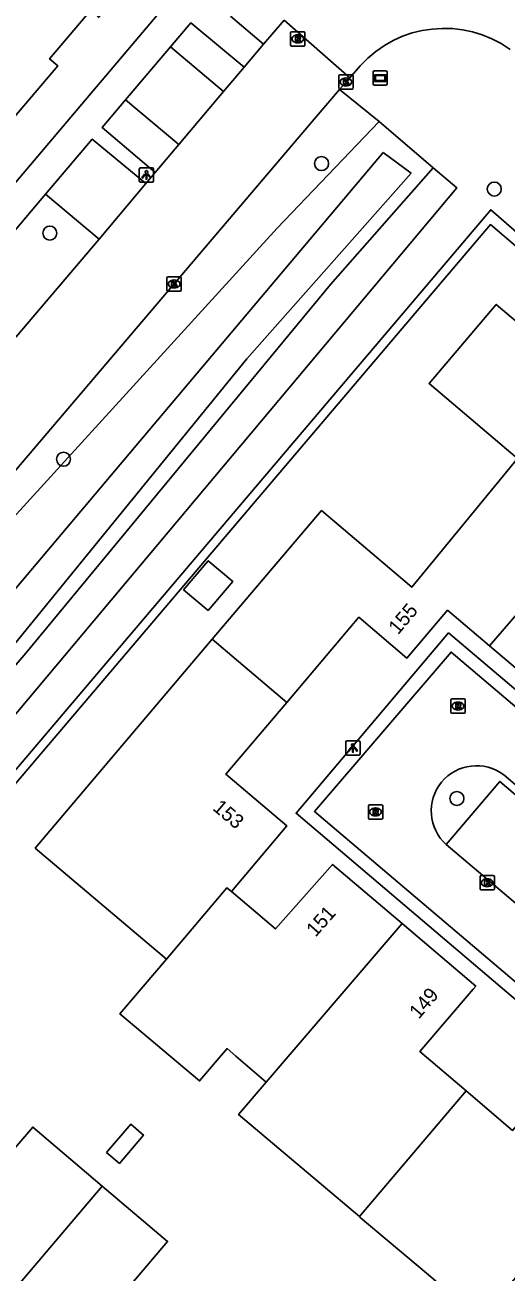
# Model space of a CAD drawing. Extents: x 156414 to 157775, y 382335 to 383765.
# Drawn here: x 156951.7 to 156985.2, y 382611 to 382698 of the extents above; entities that cross this region are included whole.
import ezdxf

# ---------------------------------------------------------------- set-up
doc = ezdxf.new("R2010")
doc.units = 0
for name, color, linetype in [('IMGEO_Berm_groen', 7, 'Continuous'), ('IMGEO_Boom', 7, 'Continuous'), ('IMGEO_Groenvoorziening', 7, 'Continuous'), ('IMGEO_Haag', 7, 'Continuous'), ('IMGEO_Kolk', 7, 'Continuous'), ('IMGEO_Lichtpunt', 7, 'Continuous'), ('IMGEO_Pand', 7, 'Continuous'), ('IMGEO_Pand_nummerreeks', 7, 'Continuous'), ('IMGEO_Parkeervlak_open', 7, 'Continuous'), ('IMGEO_Rijbaan_lokaal_gesloten', 7, 'Continuous'), ('IMGEO_Rijbaan_lokaal_open', 7, 'Continuous'), ('IMGEO_Rioolput', 7, 'Continuous'), ('IMGEO_Straatnaambord', 7, 'Continuous'), ('IMGEO_Voetpad_open', 7, 'Continuous'), ('IMGEO_Waterloop', 7, 'Continuous')]:
    doc.layers.add(name, color=color, linetype=linetype)

msp = doc.modelspace()

# ---------------------------------------------------------------- linework, layer by layer
at = {"layer": 'IMGEO_Berm_groen'}
for points in [[(156976.375, 382691.256), (156973.623, 382693.49)], [(156989.121, 382497.781), (156885.563, 382585.876), (156913.451, 382619.915), (156947.927, 382660.436), (156969.261, 382683.807), (156976.375, 382691.256)]]:
    msp.add_lwpolyline(points, dxfattribs=at)
at = {"layer": 'IMGEO_Boom'}
for centre in [(156972.363, 382688.324), (156984.417, 382686.549), (156953.399, 382683.473), (156954.351, 382667.691), (156981.808, 382644.013)]:
    msp.add_circle(centre, 0.489, dxfattribs=at)
at = {"layer": 'IMGEO_Groenvoorziening'}
for points in [[(156976.375, 382691.256), (156980.161, 382688.027)], [(156980.161, 382688.027), (156972.98, 382679.885), (156951.724, 382654.157), (156930.591, 382629.503), (156894.284, 382586.815), (156936.438, 382551.218), (156974.72, 382519.113), (156990.891, 382505.312), (156993.571, 382503.037)], [(156980.161, 382688.027), (156981.799, 382686.639), (156940.772, 382637.701), (156895.927, 382586.799), (156991.196, 382510.245), (156996.315, 382506.277)]]:
    msp.add_lwpolyline(points, dxfattribs=at)
at = {"layer": 'IMGEO_Haag'}
for points in [[(156986.214, 382682.315), (156986.444, 382682.612), (156986.719, 382682.899), (156984.174, 382685.107), (156900.751, 382586.801), (156978.115, 382521.345), (156996.382, 382542.842), (156996.633, 382543.163)], [(156995.995, 382543.705), (156980.608, 382525.348), (156977.949, 382522.266), (156901.626, 382586.899), (156942.915, 382635.543), (156984.143, 382684.067), (156986.214, 382682.315)]]:
    msp.add_lwpolyline(points, dxfattribs=at)
at = {"layer": 'IMGEO_Kolk'}
for p, q in [((156973.565, 382693.601), (156973.565, 382694.453)), ((156973.64, 382694.527), (156974.492, 382694.527)), ((156974.053, 382694.307), (156974.078, 382694.307)), ((156974.566, 382694.453), (156974.566, 382693.601)), ((156974.492, 382693.527), (156973.64, 382693.527)), ((156974.076, 382693.747), (156974.051, 382693.747)), ((156961.572, 382679.497), (156961.572, 382680.349)), ((156961.647, 382680.423), (156962.499, 382680.423)), ((156962.06, 382680.203), (156962.085, 382680.203)), ((156962.573, 382680.349), (156962.573, 382679.497)), ((156962.499, 382679.423), (156961.647, 382679.423)), ((156962.083, 382679.643), (156962.058, 382679.643)), ((156983.419, 382637.704), (156983.419, 382638.556)), ((156983.494, 382638.63), (156984.346, 382638.63)), ((156983.907, 382638.41), (156983.932, 382638.41)), ((156984.42, 382638.556), (156984.42, 382637.704)), ((156984.346, 382637.63), (156983.494, 382637.63)), ((156983.93, 382637.85), (156983.905, 382637.85))]:
    msp.add_line(p, q, dxfattribs=at)
for points in [[(156973.565, 382693.601), (156973.565, 382694.453)], [(156973.64, 382694.527), (156974.492, 382694.527)], [(156973.886, 382694.227), (156974.009, 382694.227), (156974.009, 382694.076), (156974.139, 382694.227), (156974.303, 382694.227), (156974.157, 382694.076), (156974.31, 382693.827), (156974.158, 382693.827), (156974.073, 382693.991), (156974.009, 382693.924), (156974.009, 382693.827), (156973.886, 382693.827), (156973.886, 382694.227)], [(156974.566, 382694.453), (156974.566, 382693.601)], [(156974.492, 382693.527), (156973.64, 382693.527)], [(156961.572, 382679.497), (156961.572, 382680.349)], [(156961.647, 382680.423), (156962.499, 382680.423)], [(156961.893, 382680.123), (156962.016, 382680.123), (156962.016, 382679.972), (156962.146, 382680.123), (156962.31, 382680.123), (156962.164, 382679.972), (156962.317, 382679.723), (156962.165, 382679.723), (156962.08, 382679.887), (156962.016, 382679.82), (156962.016, 382679.723), (156961.893, 382679.723), (156961.893, 382680.123)], [(156962.573, 382680.349), (156962.573, 382679.497)], [(156962.499, 382679.423), (156961.647, 382679.423)], [(156983.419, 382637.704), (156983.419, 382638.556)], [(156983.494, 382638.63), (156984.346, 382638.63)], [(156983.74, 382638.33), (156983.863, 382638.33), (156983.863, 382638.179), (156983.993, 382638.33), (156984.157, 382638.33), (156984.011, 382638.179), (156984.164, 382637.93), (156984.012, 382637.93), (156983.927, 382638.094), (156983.863, 382638.027), (156983.863, 382637.93), (156983.74, 382637.93), (156983.74, 382638.33)], [(156984.42, 382638.556), (156984.42, 382637.704)], [(156984.346, 382637.63), (156983.494, 382637.63)]]:
    msp.add_lwpolyline(points, dxfattribs=at)
for centre, start, end in [((156973.642, 382694.451), 91.55205, 178.44795), ((156973.642, 382694.451), 91.55205, 178.44795), ((156974.49, 382694.451), 1.55205, 88.44795), ((156974.49, 382694.451), 1.55205, 88.44795), ((156973.642, 382693.603), 181.55205, 268.44795), ((156973.642, 382693.603), 181.55205, 268.44795), ((156974.49, 382693.603), 271.55205, 358.44795), ((156974.49, 382693.603), 271.55205, 358.44795), ((156961.649, 382680.347), 91.55205, 178.44795), ((156961.649, 382680.347), 91.55205, 178.44795), ((156962.497, 382680.347), 1.55205, 88.44795), ((156962.497, 382680.347), 1.55205, 88.44795), ((156961.649, 382679.499), 181.55205, 268.44795), ((156961.649, 382679.499), 181.55205, 268.44795), ((156962.497, 382679.499), 271.55205, 358.44795), ((156962.497, 382679.499), 271.55205, 358.44795), ((156983.496, 382638.554), 91.55205, 178.44795), ((156983.496, 382638.554), 91.55205, 178.44795), ((156984.344, 382638.554), 1.55205, 88.44795), ((156984.344, 382638.554), 1.55205, 88.44795), ((156983.496, 382637.706), 181.55205, 268.44795), ((156983.496, 382637.706), 181.55205, 268.44795), ((156984.344, 382637.706), 271.55205, 358.44795), ((156984.344, 382637.706), 271.55205, 358.44795)]:
    msp.add_arc(centre, 0.0765, start, end, dxfattribs=at)
for centre, major_axis, ratio, start_param, end_param in [((156974.052, 382694.027), (-0.387, 0.002), 0.722429, 4.712389, 7.853982), ((156974.077, 382694.027), (-0.39, 0.002), 0.717154, 1.570796, 4.712389), ((156962.059, 382679.923), (-0.387, 0.002), 0.722429, 4.712389, 7.853982), ((156962.084, 382679.923), (-0.39, 0.002), 0.717154, 1.570796, 4.712389), ((156983.906, 382638.13), (-0.387, 0.002), 0.722429, 4.712389, 7.853982), ((156983.931, 382638.13), (-0.39, 0.002), 0.717154, 1.570796, 4.712389)]:
    msp.add_ellipse(centre, major_axis=major_axis, ratio=ratio, start_param=start_param, end_param=end_param, dxfattribs=at)
at = {"layer": 'IMGEO_Lichtpunt'}
for p, q in [((156959.642, 382687.934), (156959.642, 382687.127)), ((156959.642, 382687.934), (156959.642, 382687.127)), ((156960.544, 382688.029), (156959.736, 382688.029)), ((156960.544, 382688.029), (156959.736, 382688.029)), ((156960.638, 382687.127), (156960.638, 382687.934)), ((156960.638, 382687.127), (156960.638, 382687.934)), ((156959.736, 382687.033), (156960.544, 382687.033)), ((156959.736, 382687.033), (156960.544, 382687.033)), ((156974.05, 382647.942), (156974.05, 382647.135)), ((156974.05, 382647.942), (156974.05, 382647.135)), ((156974.952, 382648.037), (156974.144, 382648.037)), ((156974.952, 382648.037), (156974.144, 382648.037)), ((156975.046, 382647.135), (156975.046, 382647.942)), ((156975.046, 382647.135), (156975.046, 382647.942)), ((156974.144, 382647.041), (156974.952, 382647.041)), ((156974.144, 382647.041), (156974.952, 382647.041))]:
    msp.add_line(p, q, dxfattribs=at)
for points in [[(156960.016, 382687.598), (156960.055, 382687.57), (156959.867, 382687.308), (156959.829, 382687.335), (156960.016, 382687.598)], [(156960.118, 382687.55), (156960.165, 382687.55), (156960.165, 382687.228), (156960.118, 382687.228), (156960.118, 382687.55)], [(156960.228, 382687.57), (156960.266, 382687.597), (156960.453, 382687.335), (156960.414, 382687.307), (156960.228, 382687.57)], [(156974.424, 382647.606), (156974.463, 382647.578), (156974.275, 382647.316), (156974.237, 382647.343), (156974.424, 382647.606)], [(156974.526, 382647.558), (156974.573, 382647.558), (156974.573, 382647.236), (156974.526, 382647.236), (156974.526, 382647.558)], [(156974.636, 382647.578), (156974.674, 382647.605), (156974.861, 382647.343), (156974.822, 382647.315), (156974.636, 382647.578)]]:
    msp.add_lwpolyline(points, dxfattribs=at)
for centre in [(156960.141, 382687.732), (156974.549, 382647.74)]:
    msp.add_circle(centre, 0.0994, dxfattribs=at)
for centre, start, end in [((156959.736, 382687.934), 90, 180), ((156959.736, 382687.934), 90, 180), ((156960.544, 382687.934), 0, 90), ((156960.544, 382687.934), 0, 90), ((156959.736, 382687.127), 180, 270), ((156959.736, 382687.127), 180, 270), ((156960.544, 382687.127), 270, 0), ((156960.544, 382687.127), 270, 360), ((156974.144, 382647.942), 90, 180), ((156974.144, 382647.942), 90, 180), ((156974.952, 382647.942), 0, 90), ((156974.952, 382647.942), 0, 90), ((156974.144, 382647.135), 180, 270), ((156974.144, 382647.135), 180, 270), ((156974.952, 382647.135), 270, 0), ((156974.952, 382647.135), 270, 360)]:
    msp.add_arc(centre, 0.0946, start, end, dxfattribs=at)
at = {"layer": 'IMGEO_Pand'}
for points in [[(156950.142, 382690.653), (156953.953, 382695.15), (156953.381, 382695.635), (156956.252, 382699.022), (156956.747, 382698.602), (156956.824, 382698.537), (156956.932, 382698.664)], [(156964.735, 382655.122), (156972.359, 382664.112), (156978.656, 382658.761), (156986.045, 382667.734), (156979.871, 382672.97), (156984.558, 382678.498), (156996.144, 382668.699), (156993.896, 382666.034)], [(156993.896, 382666.034), (156984.072, 382654.678)], [(156962.738, 382658.584), (156964.443, 382657.139), (156966.161, 382659.166), (156964.457, 382660.611), (156962.738, 382658.584)], [(156984.072, 382654.678), (156981.158, 382657.151), (156978.324, 382653.811), (156974.969, 382656.658), (156969.932, 382650.716)], [(156961.531, 382632.795), (156958.849, 382635.069), (156952.382, 382640.555), (156964.735, 382655.122)], [(156969.932, 382650.716), (156964.735, 382655.122)], [(156996.237, 382652.228), (156993.003, 382654.97), (156989.305, 382650.682), (156989.084, 382650.426), (156984.072, 382654.678)], [(156969.932, 382650.716), (156965.686, 382645.707), (156969.947, 382642.096), (156966.068, 382637.518)], [(156966.068, 382637.518), (156969.15, 382634.906), (156973.132, 382639.414), (156977.986, 382635.283)], [(156966.068, 382637.518), (156965.76, 382637.78), (156961.531, 382632.795)], [(156968.488, 382624.226), (156977.986, 382635.283)], [(156977.986, 382635.283), (156983.118, 382630.915), (156982.939, 382630.704), (156979.23, 382626.346), (156982.459, 382623.598)], [(156968.488, 382624.226), (156966.379, 382626.038), (156965.766, 382626.554), (156963.848, 382624.297), (156958.293, 382628.99), (156961.531, 382632.795)], [(156982.459, 382623.598), (156985.688, 382620.85), (156989.479, 382625.241), (156989.628, 382625.414), (156993.911, 382621.774), (156994.788, 382621.028)], [(156975, 382614.833), (156966.574, 382621.957), (156968.488, 382624.226)], [(156982.459, 382623.598), (156975, 382614.833)], [(156947.027, 382621.512), (156950.268, 382618.785), (156952.208, 382621.074), (156957.056, 382616.966)], [(156957.359, 382619.307), (156958.251, 382618.547), (156959.933, 382620.523), (156959.041, 382621.283), (156957.359, 382619.307)], [(156957.056, 382616.966), (156948.947, 382607.439)], [(156957.056, 382616.966), (156961.62, 382613.099), (156959.125, 382610.154), (156961.859, 382607.838), (156962.548, 382607.254), (156962.603, 382607.207)], [(156986.03, 382610.723), (156983.464, 382607.677), (156979.683, 382610.874), (156975.065, 382614.778), (156975, 382614.833)]]:
    msp.add_lwpolyline(points, dxfattribs=at)
at = {"layer": 'IMGEO_Parkeervlak_open'}
for points in [[(156962.408, 382689.661), (156958.684, 382692.779)], [(156953.107, 382686.2), (156956.847, 382683.062)], [(156981.062, 382640.794), (156984.809, 382645.207), (156992.919, 382638.29), (156989.188, 382633.906)]]:
    msp.add_lwpolyline(points, dxfattribs=at)
at = {"layer": 'IMGEO_Rijbaan_lokaal_gesloten'}
for points in [[(156969.757, 382698.344), (156968.312, 382696.658)], [(156974.339, 382694.322), (156969.757, 382698.344)], [(156968.312, 382696.658), (156966.95, 382695.048)], [(156966.95, 382695.048), (156965.516, 382693.352)], [(156975.056, 382695.155), (156974.339, 382694.322)], [(156973.623, 382693.49), (156974.339, 382694.322)], [(156886.737, 382591.18), (156949.74, 382665.455), (156962.073, 382679.923), (156971.986, 382691.588), (156973.623, 382693.49)], [(156965.516, 382693.352), (156962.408, 382689.661)], [(156962.408, 382689.661), (156960.757, 382687.702)], [(156960.757, 382687.702), (156960.104, 382686.927)], [(156960.104, 382686.927), (156956.847, 382683.062)], [(156956.847, 382683.062), (156951.028, 382676.221)]]:
    msp.add_lwpolyline(points, dxfattribs=at)
msp.add_arc((156980.934, 382689.839), 7.925, 54.54576, 137.87641, dxfattribs=at)
at = {"layer": 'IMGEO_Rijbaan_lokaal_open'}
for points in [[(157024.469, 382601.859), (157022.87, 382599.849), (156971.863, 382643.106), (156981.406, 382654.235), (157032.355, 382611.034), (157030.684, 382609.119)], [(156993.638, 382638.367), (156985.075, 382645.662)], [(156981.062, 382640.794), (156989.188, 382633.906)]]:
    msp.add_lwpolyline(points, dxfattribs=at)
msp.add_arc((156983.171, 382643.143), 3.157, 52.91663, 228.08154, dxfattribs=at)
at = {"layer": 'IMGEO_Rioolput'}
for p, q in [((156970.202, 382696.605), (156970.202, 382697.457)), ((156970.277, 382697.531), (156971.129, 382697.531)), ((156971.203, 382697.457), (156971.203, 382696.605)), ((156970.713, 382696.751), (156970.688, 382696.751)), ((156970.69, 382697.311), (156970.715, 382697.311)), ((156971.129, 382696.531), (156970.277, 382696.531)), ((156981.387, 382650.041), (156981.387, 382650.893)), ((156981.462, 382650.967), (156982.314, 382650.967)), ((156981.875, 382650.747), (156981.9, 382650.747)), ((156982.388, 382650.893), (156982.388, 382650.041)), ((156982.314, 382649.967), (156981.462, 382649.967)), ((156981.898, 382650.187), (156981.873, 382650.187)), ((156975.628, 382642.65), (156975.628, 382643.502)), ((156975.703, 382643.576), (156976.555, 382643.576)), ((156976.629, 382643.502), (156976.629, 382642.65)), ((156976.555, 382642.576), (156975.703, 382642.576)), ((156976.139, 382642.796), (156976.114, 382642.796)), ((156976.116, 382643.356), (156976.141, 382643.356))]:
    msp.add_line(p, q, dxfattribs=at)
for points in [[(156970.202, 382696.605), (156970.202, 382697.457)], [(156970.277, 382697.531), (156971.129, 382697.531)], [(156971.203, 382697.457), (156971.203, 382696.605)], [(156970.791, 382697.229), (156970.539, 382697.231), (156970.539, 382696.831)], [(156970.539, 382696.831), (156970.663, 382696.831), (156970.663, 382696.993), (156970.674, 382696.993)], [(156970.717, 382697.15), (156970.663, 382697.15), (156970.663, 382697.069)], [(156970.663, 382697.069), (156970.715, 382697.069)], [(156970.721, 382696.964), (156970.792, 382696.831), (156970.932, 382696.831), (156970.867, 382696.957)], [(156971.129, 382696.531), (156970.277, 382696.531)], [(156981.387, 382650.041), (156981.387, 382650.893)], [(156981.462, 382650.967), (156982.314, 382650.967)], [(156981.976, 382650.665), (156981.724, 382650.667), (156981.724, 382650.267)], [(156981.724, 382650.267), (156981.848, 382650.267), (156981.848, 382650.429), (156981.859, 382650.429)], [(156981.902, 382650.586), (156981.848, 382650.586), (156981.848, 382650.505)], [(156981.848, 382650.505), (156981.9, 382650.505)], [(156982.388, 382650.893), (156982.388, 382650.041)], [(156982.314, 382649.967), (156981.462, 382649.967)], [(156981.906, 382650.4), (156981.977, 382650.267), (156982.117, 382650.267), (156982.052, 382650.393)], [(156975.628, 382642.65), (156975.628, 382643.502)], [(156975.703, 382643.576), (156976.555, 382643.576)], [(156976.629, 382643.502), (156976.629, 382642.65)], [(156976.555, 382642.576), (156975.703, 382642.576)], [(156976.217, 382643.274), (156975.965, 382643.276), (156975.965, 382642.876)], [(156975.965, 382642.876), (156976.089, 382642.876), (156976.089, 382643.038), (156976.1, 382643.038)], [(156976.143, 382643.195), (156976.089, 382643.195), (156976.089, 382643.114)], [(156976.089, 382643.114), (156976.141, 382643.114)], [(156976.147, 382643.009), (156976.218, 382642.876), (156976.358, 382642.876), (156976.293, 382643.002)]]:
    msp.add_lwpolyline(points, dxfattribs=at)
for centre, radius, start, end in [((156970.279, 382697.455), 0.0765, 91.55205, 178.44795), ((156970.279, 382697.455), 0.0765, 91.55205, 178.44795), ((156971.127, 382697.455), 0.0765, 1.55205, 88.44795), ((156971.127, 382697.455), 0.0765, 1.55205, 88.44795), ((156970.279, 382696.607), 0.0765, 181.55205, 268.44795), ((156970.279, 382696.607), 0.0765, 181.55205, 268.44795), ((156970.673, 382696.94), 0.0533, 26.02933, 88.69889), ((156970.699, 382697.258), 0.19, 274.7715, 282.96867), ((156970.723, 382697.054), 0.0964, 77.00612, 93.18647), ((156970.737, 382697.111), 0.0378, 276.66336, 79.67722), ((156970.79, 382697.119), 0.109, 350.36119, 89.41601), ((156970.788, 382697.119), 0.112, 277.58423, 350.98172), ((156970.772, 382696.904), 0.108, 29.51342, 73.79051), ((156971.127, 382696.607), 0.0765, 271.55205, 358.44795), ((156971.127, 382696.607), 0.0765, 271.55205, 358.44795), ((156981.464, 382650.891), 0.0765, 91.55205, 178.44795), ((156981.464, 382650.891), 0.0765, 91.55205, 178.44795), ((156981.858, 382650.376), 0.0533, 26.02933, 88.69889), ((156981.884, 382650.694), 0.19, 274.7715, 282.96867), ((156981.908, 382650.49), 0.0964, 77.00612, 93.18647), ((156981.922, 382650.547), 0.0378, 276.66336, 79.67722), ((156981.975, 382650.555), 0.109, 350.36119, 89.41601), ((156981.973, 382650.555), 0.112, 277.58423, 350.98172), ((156981.957, 382650.34), 0.108, 29.51342, 73.79051), ((156982.312, 382650.891), 0.0765, 1.55205, 88.44795), ((156982.312, 382650.891), 0.0765, 1.55205, 88.44795), ((156981.464, 382650.043), 0.0765, 181.55205, 268.44795), ((156981.464, 382650.043), 0.0765, 181.55205, 268.44795), ((156982.312, 382650.043), 0.0765, 271.55205, 358.44795), ((156982.312, 382650.043), 0.0765, 271.55205, 358.44795), ((156975.705, 382643.5), 0.0765, 91.55205, 178.44795), ((156975.705, 382643.5), 0.0765, 91.55205, 178.44795), ((156976.553, 382643.5), 0.0765, 1.55205, 88.44795), ((156976.553, 382643.5), 0.0765, 1.55205, 88.44795), ((156975.705, 382642.652), 0.0765, 181.55205, 268.44795), ((156975.705, 382642.652), 0.0765, 181.55205, 268.44795), ((156976.099, 382642.985), 0.0533, 26.02933, 88.69889), ((156976.125, 382643.303), 0.19, 274.7715, 282.96867), ((156976.149, 382643.099), 0.0964, 77.00612, 93.18647), ((156976.163, 382643.156), 0.0378, 276.66336, 79.67722), ((156976.216, 382643.164), 0.109, 350.36119, 89.41601), ((156976.214, 382643.164), 0.112, 277.58423, 350.98172), ((156976.198, 382642.949), 0.108, 29.51342, 73.79051), ((156976.553, 382642.652), 0.0765, 271.55205, 358.44795), ((156976.553, 382642.652), 0.0765, 271.55205, 358.44795)]:
    msp.add_arc(centre, radius, start, end, dxfattribs=at)
for centre, major_axis, ratio, start_param, end_param in [((156970.689, 382697.031), (-0.387, 0.002), 0.722429, 4.712389, 7.853982), ((156970.714, 382697.031), (-0.39, 0.002), 0.717154, 1.570796, 4.712389), ((156981.874, 382650.467), (-0.387, 0.002), 0.722429, 4.712389, 7.853982), ((156981.899, 382650.467), (-0.39, 0.002), 0.717154, 1.570796, 4.712389), ((156976.115, 382643.076), (-0.387, 0.002), 0.722429, 4.712389, 7.853982), ((156976.14, 382643.076), (-0.39, 0.002), 0.717154, 1.570796, 4.712389)]:
    msp.add_ellipse(centre, major_axis=major_axis, ratio=ratio, start_param=start_param, end_param=end_param, dxfattribs=at)
at = {"layer": 'IMGEO_Straatnaambord'}
for p, q in [((156975.956, 382693.896), (156975.956, 382694.696)), ((156975.956, 382694.696), (156975.956, 382693.896)), ((156976.056, 382694.796), (156976.846, 382694.796)), ((156976.846, 382694.796), (156976.056, 382694.796)), ((156976.946, 382694.696), (156976.946, 382693.896)), ((156976.946, 382693.896), (156976.946, 382694.696)), ((156976.846, 382693.796), (156976.056, 382693.796)), ((156976.056, 382693.796), (156976.846, 382693.796))]:
    msp.add_line(p, q, dxfattribs=at)
for points in [[(156976.057, 382694.528), (156976.845, 382694.528), (156976.845, 382694.064), (156976.057, 382694.064), (156976.057, 382694.528)], [(156976.122, 382694.463), (156976.122, 382694.129), (156976.78, 382694.129), (156976.78, 382694.463), (156976.122, 382694.463)]]:
    msp.add_lwpolyline(points, dxfattribs=at)
for centre, start, end in [((156976.056, 382694.696), 90, 180), ((156976.056, 382694.696), 90, 180), ((156976.846, 382694.696), 0, 90), ((156976.846, 382694.696), 360, 90), ((156976.056, 382693.896), 180, 270), ((156976.056, 382693.896), 180, 270), ((156976.846, 382693.896), 270, 0), ((156976.846, 382693.896), 270, 0)]:
    msp.add_arc(centre, 0.1, start, end, dxfattribs=at)
at = {"layer": 'IMGEO_Voetpad_open'}
for points in [[(156961.396, 382699.287), (156943.697, 382678.406)], [(156966.018, 382698.605), (156968.312, 382696.658)], [(156961.818, 382696.477), (156963.229, 382698.146), (156966.95, 382695.048)], [(156958.684, 382692.779), (156961.818, 382696.477)], [(156961.818, 382696.477), (156965.516, 382693.352)], [(156960.757, 382687.702), (156957.049, 382690.85), (156958.684, 382692.779)], [(156953.107, 382686.2), (156956.355, 382690.032), (156960.104, 382686.927)], [(156947.326, 382679.379), (156953.107, 382686.2)], [(157024.742, 382599.993), (157023.299, 382598.267), (156996.744, 382620.777), (156970.587, 382642.986), (156981.231, 382655.569), (157028.044, 382615.928), (157032.619, 382612.041), (157033.972, 382610.85), (157032.555, 382609.191)]]:
    msp.add_lwpolyline(points, dxfattribs=at)
at = {"layer": 'IMGEO_Waterloop'}
msp.add_lwpolyline([(156976.651, 382689.094), (156938.817, 382644.211), (156919.284, 382621.196), (156897.458, 382595.718), (156888.498, 382585.952), (156917.84, 382561.833), (156974.953, 382513.255), (156988.286, 382501.918), (156990.282, 382503.616), (156950.791, 382537.119), (156911.895, 382569.901), (156892.83, 382586.334), (156913.254, 382611.005), (156944.082, 382646.376), (156967.14, 382674.699), (156978.605, 382687.65), (156976.651, 382689.094)], dxfattribs=at)

# ---------------------------------------------------------------- texts
at = {"layer": 'IMGEO_Pand_nummerreeks'}
for s, rotation, p in [('155', 49.68656, (156977.698, 382655.393)), ('153', 319.71878, (156964.702, 382643.264)), ('151', 48.53754, (156971.947, 382634.297)), ('149', 49.60223, (156979.15, 382628.567))]:
    msp.add_text(s, height=1, rotation=rotation, dxfattribs=at).set_placement(p)

doc.saveas('drawing.dxf')
